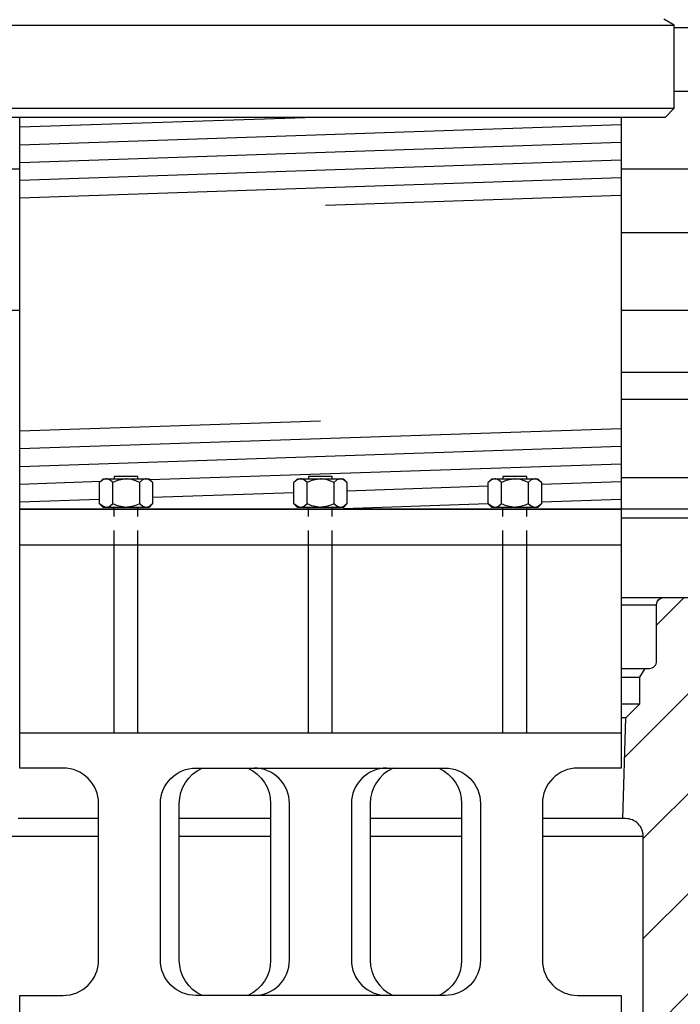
# Model space of a CAD drawing. Extents: x -169 to 7270, y -140 to 2984.
# Tile 597 of 656: x 6602.82 to 6607.48, y 967.06 to 974.02. Entities that reach past the tile are written whole.
import ezdxf

# ---------------------------------------------------------------- set-up
doc = ezdxf.new("R2010")
doc.units = 0
doc.header["$MEASUREMENT"] = 0
doc.header["$PDSIZE"] = 1
doc.linetypes.add('HIDDEN5', pattern=[0.05, 0.025, -0.025])
doc.layers.get('DEFPOINTS').update_dxf_attribs({"linetype": 'CONTINUOUS'})
for name, color, linetype in [('ADAPTOR', 3, 'CONTINUOUS'), ('DIM', 3, 'CONTINUOUS'), ('GALV-4-PIPE', 4, 'CONTINUOUS'), ('JACK SCREW', 3, 'CONTINUOUS'), ('MULTI-PORT-SPILL-BUCKET', 1, 'CONTINUOUS'), ('MULTI-PORT-SPILL-BUCKET-HATCH', 7, 'CONTINUOUS'), ('MULTI-PORT-SPILL-BUCKET-SHROUD', 1, 'CONTINUOUS')]:
    doc.layers.add(name, color=color, linetype=linetype)
doc.styles.add('SIMPLEX', font='simplex')
doc.dimstyles.new('DIM64', dxfattribs={"dimscale": 64, "dimtxt": 0.09375, "dimasz": 0.09375, "dimexe": 0.0625, "dimexo": 0.0625, "dimgap": 0.046875, "dimtad": 1, "dimdec": 4, "dimzin": 3, "dimdsep": 46, "dimlunit": 4, "dimtxsty": 'SIMPLEX', "dimcen": 0, "dimclrd": 256, "dimclre": 256, "dimclrt": 256, "dimadec": 0, "dimazin": 0, "dimtfac": 1, "dimtdec": 4, "dimtmove": 0, "dimatfit": 3, "dimfxl": 1, "dimfrac": 2, "dimtolj": 1, "dimtzin": 0, "dimarcsym": 0})

# ---------------------------------------------------------------- blocks, each defined once
blk = doc.blocks.new('*D74')
at = {"layer": 'DEFPOINTS', "color": 0, "transparency": 16777216}
for p in [(7015.7004, 978.296), (6391.6943, 978.0147), (6391.6943, 700.5233)]:
    blk.add_point(p, dxfattribs=at)
at = {"layer": 'DIM', "lineweight": -2, "transparency": 16777216}
for p, q in [((7015.7004, 974.296), (7015.7004, 696.5233)), ((6391.6943, 974.0147), (6391.6943, 696.5233)), ((7009.7004, 700.5233), (6397.6943, 700.5233))]:
    blk.add_line(p, q, dxfattribs=at)
at = {"layer": 'DIM', "transparency": 16777216}
for points in [[(6397.6943, 701.5233), (6397.6943, 699.5233), (6391.6943, 700.5233)], [(7009.7004, 701.5233), (7009.7004, 699.5233), (7015.7004, 700.5233)]]:
    blk.add_solid(points, dxfattribs=at)
at = {"layer": 'DIM', "transparency": 16777216, "insert": (6703.6974, 708.0947), "char_height": 6, "attachment_point": 5, "style": 'SIMPLEX'}
blk.add_mtext('\\A1;52\'-0" (F.V. TANK SLAB)', dxfattribs=at)

msp = doc.modelspace()

# ---------------------------------------------------------------- hatches: boundary and pattern name
at = {"layer": 'MULTI-PORT-SPILL-BUCKET-HATCH', "linetype": 'Continuous'}
h = msp.add_hatch(dxfattribs=at)
h.set_pattern_fill('LINE', color=256, scale=4, angle=45, style=0)
h.set_pattern_definition([(45, (-1368.82417, -192.00985), (-0.35355339, 0.35355339), [])])
edge = h.paths.add_edge_path()
edge.add_line((6610.66725, 968.94556), (6610.597, 968.87536))
edge.add_line((6610.597, 968.87536), (6610.56591, 968.796))
edge.add_line((6610.56591, 968.796), (6610.51006, 968.7317))
edge.add_line((6610.51006, 968.7317), (6610.43593, 968.6899))
edge.add_line((6610.43593, 968.6899), (6610.35202, 968.67538))
edge.add_line((6610.35202, 968.67538), (6607.83589, 968.67538))
edge.add_line((6607.83589, 968.67538), (6607.77234, 968.66703))
edge.add_line((6607.77234, 968.66703), (6607.71324, 968.64304))
edge.add_line((6607.71324, 968.64304), (6607.66215, 968.60509))
edge.add_line((6607.66215, 968.60509), (6607.62252, 968.55534))
edge.add_line((6607.62252, 968.55534), (6607.59658, 968.49715))
edge.add_line((6607.59658, 968.49715), (6607.58605, 968.43396))
edge.add_line((6607.58605, 968.43396), (6607.50746, 966.18349))
edge.add_arc((6607.38254, 966.18785), 0.125, 270, 358, ccw=False)
edge.add_line((6607.38254, 966.06285), (6607.2017, 966.06285))
edge.add_line((6607.2017, 966.06285), (6607.09884, 966.16572))
edge.add_line((6607.09884, 966.16572), (6607.07675, 966.87536))
edge.add_line((6607.07675, 966.87536), (6607.097, 966.87536))
edge.add_arc((6607.097, 967.00036), 0.125, 270, 360)
edge.add_line((6607.222, 967.00036), (6607.222, 968.25036))
edge.add_arc((6607.097, 968.25036), 0.125, 0, 90)
edge.add_line((6607.097, 968.37536), (6607.07675, 968.37536))
edge.add_line((6607.07675, 968.37536), (6607.09894, 969.08826))
edge.add_line((6607.09894, 969.08826), (6607.19855, 969.18786))
edge.add_line((6607.19855, 969.18786), (6607.19855, 969.37536))
edge.add_line((6607.19855, 969.37536), (6607.23463, 969.43786))
edge.add_line((6607.23463, 969.43786), (6607.26575, 969.43786))
edge.add_arc((6607.26575, 969.48786), 0.05, 269.996427, 360.000659)
edge.add_line((6607.31575, 969.48786), (6607.31575, 969.88786))
edge.add_arc((6607.36575, 969.88786), 0.05, 89.996427, 180.000659, ccw=False)
edge.add_line((6607.36575, 969.93786), (6607.57996, 969.93786))
edge.add_arc((6607.57997, 969.88786), 0.05, 1.99832, 90.004096, ccw=False)
edge.add_line((6607.62993, 969.88961), (6607.66123, 968.99342))
edge.add_line((6607.66123, 968.99342), (6607.66169, 968.98783))
edge.add_line((6607.66169, 968.98783), (6607.66266, 968.9823))
edge.add_line((6607.66266, 968.9823), (6607.66572, 968.97266))
edge.add_line((6607.66572, 968.97266), (6607.67033, 968.96366))
edge.add_line((6607.67033, 968.96366), (6607.6764, 968.95558))
edge.add_line((6607.6764, 968.95558), (6607.68373, 968.94862))
edge.add_line((6607.68373, 968.94862), (6607.69213, 968.943))
edge.add_line((6607.69213, 968.943), (6607.70134, 968.93886))
edge.add_line((6607.70134, 968.93886), (6607.71113, 968.93633))
edge.add_line((6607.71113, 968.93633), (6607.72119, 968.93548))
edge.add_line((6607.72119, 968.93548), (6610.2007, 968.93548))
edge.add_line((6610.2007, 968.93548), (6610.2123, 968.93602))
edge.add_line((6610.2123, 968.93602), (6610.2238, 968.93763))
edge.add_line((6610.2238, 968.93763), (6610.2441, 968.94327))
edge.add_line((6610.2441, 968.94327), (6610.26317, 968.95221))
edge.add_line((6610.26317, 968.95221), (6610.28046, 968.96426))
edge.add_line((6610.28046, 968.96426), (6610.2955, 968.97903))
edge.add_line((6610.2955, 968.97903), (6610.30783, 968.99613))
edge.add_line((6610.30783, 968.99613), (6610.31714, 969.01504))
edge.add_line((6610.31714, 969.01504), (6610.32311, 969.03526))
edge.add_line((6610.32311, 969.03526), (6610.32563, 969.05619))
edge.add_line((6610.32563, 969.05619), (6610.37614, 970.50254))
edge.add_arc((6610.4386, 970.50036), 0.0625, 90, 178, ccw=False)
edge.add_line((6610.4386, 970.56286), (6610.80608, 970.56286))
edge.add_line((6610.80608, 970.56286), (6610.87825, 970.43786))
edge.add_line((6610.87825, 970.43786), (6610.87825, 970.31286))
edge.add_line((6610.87825, 970.31286), (6610.6985, 970.31286))
edge.add_arc((6610.6985, 970.28161), 0.03125, 90, 180)
edge.add_line((6610.66725, 970.28161), (6610.66725, 968.94556))

# ---------------------------------------------------------------- linework, layer by layer
at = {"layer": 'ADAPTOR', "color": 7}
for p, q in [((6602.44075, 973.98435), (6607.44075, 973.98435)), ((6602.44075, 973.39781), (6607.44075, 973.39781))]:
    msp.add_line(p, q, dxfattribs=at)
at = {"layer": 'ADAPTOR', "linetype": 'Continuous'}
msp.add_lwpolyline([(6602.50325, 973.33531), (6607.37825, 973.33531), (6607.44075, 973.39781), (6607.44075, 973.98435), (6607.36703, 974.02709)], dxfattribs=at)
at = {"layer": 'GALV-4-PIPE', "color": 7}
for p, q in [((6604.97542, 973.33531), (6602.81575, 973.26257)), ((6607.06575, 973.28065), (6602.81575, 973.1375)), ((6607.06575, 973.15558), (6602.81575, 973.01243)), ((6607.06575, 973.03051), (6602.81575, 972.88735)), ((6607.06575, 972.90544), (6602.81575, 972.76228)), ((6607.06575, 972.78037), (6604.97542, 972.70996)), ((6602.81575, 971.11602), (6604.94075, 971.1876)), ((6602.81575, 970.99095), (6607.06575, 971.1341)), ((6602.81575, 970.86588), (6607.06575, 971.00903)), ((6603.73502, 970.77177), (6607.06575, 970.88396)), ((6602.81575, 970.74081), (6603.38818, 970.76009)), ((6605.12825, 970.69363), (6606.12655, 970.72725)), ((6606.50155, 970.73988), (6607.06575, 970.75889)), ((6603.75495, 970.64737), (6604.75325, 970.681)), ((6602.81575, 970.61573), (6603.37995, 970.63474)), ((6605.0345, 970.5654), (6606.12655, 970.60218)), ((6606.50155, 970.61481), (6607.06575, 970.63382))]:
    msp.add_line(p, q, dxfattribs=at)
at = {"layer": 'GALV-4-PIPE', "linetype": 'Continuous'}
msp.add_lwpolyline([(6602.81575, 970.56224), (6602.81575, 973.33531), (6607.06575, 973.33531), (6607.06575, 970.56224)], close=True, dxfattribs=at)
at = {"layer": 'JACK SCREW', "color": 2, "linetype": 'Continuous'}
for p, q in [((6603.4737, 970.60117), (6603.4737, 970.75185)), ((6603.6612, 970.75185), (6603.6612, 970.60117)), ((6604.847, 970.60117), (6604.847, 970.75185)), ((6605.0345, 970.75185), (6605.0345, 970.60117)), ((6606.2203, 970.60117), (6606.2203, 970.75185)), ((6606.4078, 970.75185), (6606.4078, 970.60117)), ((6603.48357, 970.56224), (6603.48357, 970.57605)), ((6603.65133, 970.56224), (6603.65133, 970.57605)), ((6604.85687, 970.56224), (6604.85687, 970.57605)), ((6605.02463, 970.56224), (6605.02463, 970.57605)), ((6606.23017, 970.56224), (6606.23017, 970.57605)), ((6606.39793, 970.56224), (6606.39793, 970.57605)), ((6603.48357, 968.98247), (6603.48357, 970.3121)), ((6603.65133, 968.98247), (6603.65133, 970.3121)), ((6604.85687, 968.98247), (6604.85687, 970.3121)), ((6605.02463, 968.98247), (6605.02463, 970.3121)), ((6606.23017, 968.98247), (6606.23017, 970.3121)), ((6606.39793, 968.98247), (6606.39793, 970.3121))]:
    msp.add_line(p, q, dxfattribs=at)
at = {"layer": 'JACK SCREW', "color": 1, "linetype": 'HIDDEN5', "ltscale": 0.25}
for p, q in [((6603.48357, 970.3121), (6603.48357, 970.56224)), ((6603.65133, 970.3121), (6603.65133, 970.56224)), ((6604.85687, 970.3121), (6604.85687, 970.56224)), ((6605.02463, 970.3121), (6605.02463, 970.56224)), ((6606.23017, 970.3121), (6606.23017, 970.56224)), ((6606.39793, 970.3121), (6606.39793, 970.56224))]:
    msp.add_line(p, q, dxfattribs=at)
at = {"layer": 'JACK SCREW', "linetype": 'Continuous'}
for p, q in [((6602.81575, 970.3121), (6607.06575, 970.3121)), ((6602.81575, 968.98247), (6607.06575, 968.98247))]:
    msp.add_line(p, q, dxfattribs=at)
at = {"layer": 'JACK SCREW', "color": 2, "linetype": 'Continuous'}
for points in [[(6603.65133, 970.77697), (6603.65133, 970.79304), (6603.48357, 970.79304), (6603.48357, 970.77697)], [(6605.02463, 970.77697), (6605.02463, 970.79304), (6604.85687, 970.79304), (6604.85687, 970.77697)], [(6606.39793, 970.77697), (6606.39793, 970.79304), (6606.23017, 970.79304), (6606.23017, 970.77697)], [(6603.75495, 970.75185), (6603.7354, 970.76801), (6603.71396, 970.77697), (6603.70807, 970.77697), (6603.70807, 970.77697), (6603.6837, 970.76982), (6603.6612, 970.75185), (6603.64015, 970.76144), (6603.60739, 970.77213), (6603.57221, 970.7769), (6603.56745, 970.77697), (6603.50704, 970.7661), (6603.4737, 970.75185), (6603.45416, 970.76801), (6603.43271, 970.77697), (6603.42682, 970.77697), (6603.40245, 970.76982), (6603.37995, 970.75185)], [(6605.12825, 970.75185), (6605.10871, 970.76801), (6605.08726, 970.77697), (6605.08137, 970.77697), (6605.08137, 970.77697), (6605.05701, 970.76982), (6605.0345, 970.75185), (6605.01345, 970.76144), (6604.98069, 970.77213), (6604.94551, 970.7769), (6604.94075, 970.77697), (6604.88034, 970.7661), (6604.847, 970.75185), (6604.82746, 970.76801), (6604.80601, 970.77697), (6604.80012, 970.77697), (6604.77576, 970.76982), (6604.75325, 970.75185)], [(6606.50155, 970.75185), (6606.48201, 970.76801), (6606.46056, 970.77697), (6606.45468, 970.77697), (6606.45468, 970.77697), (6606.43031, 970.76982), (6606.4078, 970.75185), (6606.38675, 970.76144), (6606.35399, 970.77213), (6606.31881, 970.7769), (6606.31405, 970.77697), (6606.25364, 970.7661), (6606.2203, 970.75185), (6606.20076, 970.76801), (6606.17931, 970.77697), (6606.17343, 970.77697), (6606.14906, 970.76982), (6606.12655, 970.75185)], [(6603.75495, 970.60117), (6603.7354, 970.58501), (6603.71396, 970.57605), (6603.70807, 970.57605), (6603.70807, 970.57605), (6603.6837, 970.5832), (6603.6612, 970.60117), (6603.64015, 970.59158), (6603.60739, 970.58089), (6603.57221, 970.57612), (6603.56745, 970.57605), (6603.50704, 970.58692), (6603.4737, 970.60117), (6603.45416, 970.58501), (6603.43271, 970.57605), (6603.42682, 970.57605), (6603.40245, 970.5832), (6603.37995, 970.60117)], [(6605.12825, 970.60117), (6605.10871, 970.58501), (6605.08726, 970.57605), (6605.08137, 970.57605), (6605.08137, 970.57605), (6605.05701, 970.5832), (6605.0345, 970.60117), (6605.01345, 970.59158), (6604.98069, 970.58089), (6604.94551, 970.57612), (6604.94075, 970.57605), (6604.88034, 970.58692), (6604.847, 970.60117), (6604.82746, 970.58501), (6604.80601, 970.57605), (6604.80012, 970.57605), (6604.77576, 970.5832), (6604.75325, 970.60117)], [(6606.50155, 970.60117), (6606.48201, 970.58501), (6606.46056, 970.57605), (6606.45468, 970.57605), (6606.45468, 970.57605), (6606.43031, 970.5832), (6606.4078, 970.60117), (6606.38675, 970.59158), (6606.35399, 970.58089), (6606.31881, 970.57612), (6606.31405, 970.57605), (6606.25364, 970.58692), (6606.2203, 970.60117), (6606.20076, 970.58501), (6606.17931, 970.57605), (6606.17343, 970.57605), (6606.14906, 970.5832), (6606.12655, 970.60117)]]:
    msp.add_lwpolyline(points, dxfattribs=at)
for points in [[(6603.40507, 970.57605), (6603.37995, 970.60117), (6603.37995, 970.75185), (6603.40507, 970.77697), (6603.72982, 970.77697), (6603.75495, 970.75185), (6603.75495, 970.60117), (6603.72982, 970.57605)], [(6604.77837, 970.57605), (6604.75325, 970.60117), (6604.75325, 970.75185), (6604.77837, 970.77697), (6605.10313, 970.77697), (6605.12825, 970.75185), (6605.12825, 970.60117), (6605.10313, 970.57605)], [(6606.15167, 970.57605), (6606.12655, 970.60117), (6606.12655, 970.75185), (6606.15167, 970.77697), (6606.47643, 970.77697), (6606.50155, 970.75185), (6606.50155, 970.60117), (6606.47643, 970.57605)]]:
    msp.add_lwpolyline(points, close=True, dxfattribs=at)
at = {"layer": 'JACK SCREW', "linetype": 'Continuous'}
for points in [[(6607.06575, 970.56224), (6607.06575, 968.73247), (6606.75877, 968.73247, 0.4142136), (6606.50877, 968.48247), (6606.50877, 967.37536, 0.4142136), (6606.75877, 967.12536), (6607.06575, 967.12536), (6607.06575, 966.87536), (6602.81575, 966.87536), (6602.81575, 967.12536), (6603.12272, 967.12536, 0.4142136), (6603.37272, 967.37536), (6603.37272, 968.48247, 0.4142136), (6603.12272, 968.73247), (6602.81575, 968.73247), (6602.81575, 970.56224), (6607.06575, 970.56224)], [(6604.1048, 967.12536, -0.2981654), (6603.94339, 967.37536), (6603.94339, 968.48247, -0.2981654), (6604.1048, 968.73247)], [(6605.7767, 968.73247, -0.2981654), (6605.9381, 968.48247), (6605.9381, 967.37536, -0.2981654), (6605.7767, 967.12536)]]:
    msp.add_lwpolyline(points, format="xyb", dxfattribs=at)
msp.add_lwpolyline([(6605.82127, 968.73247, -0.4142136), (6606.07127, 968.48247), (6606.07127, 967.37536, -0.4142136), (6605.82127, 967.12536), (6604.06022, 967.12536, -0.4142136), (6603.81022, 967.37536), (6603.81022, 968.48247, -0.4142136), (6604.06022, 968.73247)], format="xyb", close=True, dxfattribs=at)
at = {"layer": 'JACK SCREW', "color": 1, "linetype": 'Continuous'}
for points in [[(6604.42743, 968.73247, -0.2981654), (6604.58883, 968.48247), (6604.58883, 967.37536, -0.2981654), (6604.42743, 967.12536)], [(6604.472, 967.12536, 0.4142136), (6604.722, 967.37536), (6604.722, 968.48247, 0.4142136), (6604.472, 968.73247)], [(6605.4095, 968.73247, 0.4142136), (6605.1595, 968.48247), (6605.1595, 967.37536, 0.4142136), (6605.4095, 967.12536)], [(6605.45407, 968.73247, 0.2981654), (6605.29266, 968.48247), (6605.29266, 967.37536, 0.2981654), (6605.45407, 967.12536)]]:
    msp.add_lwpolyline(points, format="xyb", dxfattribs=at)
at = {"layer": 'MULTI-PORT-SPILL-BUCKET', "color": 7, "linetype": 'Continuous'}
for p, q in [((6611.01579, 970.56286), (6607.06575, 970.56286)), ((6607.06575, 970.50254), (6610.37614, 970.50254)), ((6607.06575, 969.93786), (6607.36575, 969.93786)), ((6607.06575, 969.88786), (6607.31575, 969.88786)), ((6607.06575, 969.43786), (6607.23463, 969.43786)), ((6607.06575, 969.37536), (6607.19855, 969.37536)), ((6607.06575, 969.18786), (6607.19855, 969.18786)), ((6607.09894, 969.08826), (6607.06575, 969.08826)), ((6603.37272, 968.37536), (6602.80475, 968.37536)), ((6604.58883, 968.37536), (6603.94339, 968.37536)), ((6605.9381, 968.37536), (6605.29266, 968.37536)), ((6607.07675, 968.37536), (6606.50877, 968.37536)), ((6602.6595, 968.25036), (6603.37272, 968.25036)), ((6603.94339, 968.25036), (6604.58883, 968.25036)), ((6605.29266, 968.25036), (6605.9381, 968.25036)), ((6606.50877, 968.25036), (6607.222, 968.25036))]:
    msp.add_line(p, q, dxfattribs=at)
at = {"layer": 'MULTI-PORT-SPILL-BUCKET', "linetype": 'Continuous'}
msp.add_lwpolyline([(6607.50746, 966.18349, -0.4040262), (6607.38254, 966.06285), (6607.2017, 966.06285), (6607.09884, 966.16572), (6607.07675, 966.87536), (6607.097, 966.87536, 0.4142136), (6607.222, 967.00036), (6607.222, 968.25036, 0.4142136), (6607.097, 968.37536), (6607.07675, 968.37536), (6607.09894, 969.08826), (6607.19855, 969.18786), (6607.19855, 969.37536), (6607.23463, 969.43786), (6607.26575, 969.43786, 0.4142352), (6607.31575, 969.48786), (6607.31575, 969.88786, -0.4142352), (6607.36575, 969.93786), (6607.57996, 969.93786, -0.4040555)], format="xyb", dxfattribs=at)
at = {"layer": 'MULTI-PORT-SPILL-BUCKET-SHROUD', "color": 7, "linetype": 'Continuous'}
for p, q in [((6607.44075, 973.96816), (6611.19322, 973.96816)), ((6607.44075, 973.51816), (6611.19322, 973.51816)), ((6602.04404, 972.96816), (6602.81575, 972.96816)), ((6607.06575, 972.96816), (6611.19321, 972.96816)), ((6607.06575, 972.51816), (6611.19321, 972.51816)), ((6601.45136, 971.97082), (6602.81575, 971.97082)), ((6607.06575, 971.97082), (6611.27935, 971.97082)), ((6607.06575, 971.5306), (6610.51303, 971.5306)), ((6607.06575, 971.34092), (6610.40325, 971.34092)), ((6610.40325, 970.78379), (6607.06575, 970.78379))]:
    msp.add_line(p, q, dxfattribs=at)

# ---------------------------------------------------------------- dimensions: what is measured, and where the dimension line sits
at = {"layer": 'DIM'}
dim = msp.add_linear_dim(base=(6391.69428, 700.52328), p1=(7015.70045, 978.29596), p2=(6391.69428, 978.01471), angle=180, text='<> (F.V. TANK SLAB)', dimstyle='DIM64', dxfattribs=at)
dim.commit()
dim.dimension.update_dxf_attribs({"geometry": '*D74', "text_midpoint": (6703.69736, 708.09471)})

doc.saveas('drawing.dxf')
